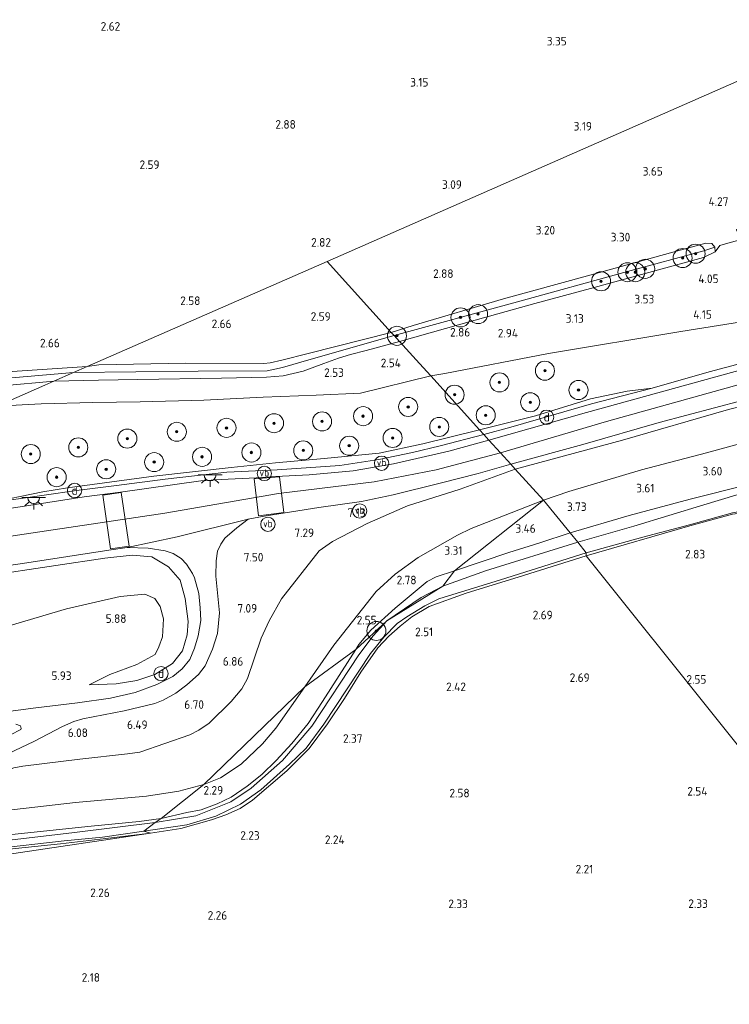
# Model space of a CAD drawing. Extents: x 130905 to 137824, y 412333 to 417928.
# Tile 301 of 313: x 137108 to 137257, y 417006 to 417213. Entities that reach past the tile are written whole.
import ezdxf
from ezdxf.enums import TextEntityAlignment as Align

# ---------------------------------------------------------------- set-up
doc = ezdxf.new("R2010")
doc.units = 0
for name, color, linetype, lineweight in [('B-ME-GR-BOOM-S', 90, 'Continuous', 25), ('B-ME-GR-BOUWLAND_AKKERBOUW-GV', 80, 'Continuous', 13), ('B-ME-GR-GRAS-GV', 60, 'Continuous', 13), ('B-ME-GW-OPHOGING_KRUIN-G', 90, 'Continuous', 18), ('B-ME-GW-TALUD_KRUIN-G', 90, 'Continuous', 18), ('B-ME-GW-TALUD_TEEN-G', 90, 'Continuous', 18), ('B-ME-IE-MEUBILAIR_DIJKPAAL-S', 7, 'Continuous', 25), ('B-ME-IE-MEUBILAIR_WEGMEUBILAIR-S', 7, 'Continuous', 25), ('B-ME-IE-TERREINAFSCHEIDING_DOORGANG-G', 210, 'Continuous', 18), ('B-ME-IE-TERREINAFSCHEIDING_KUNSTMATIG_HEKWERK-G', 20, 'IE-TERREINAFSCHEIDING-KUNSTMATIG', 18), ('B-ME-KL-ET_LS_OV_LICHTPUNT-S', 190, 'Continuous', 25), ('B-ME-OG-WATER_GREPPEL-G', 160, 'Continuous', 18), ('B-ME-OG-WATER_SLOOT-G', 120, 'Continuous', 18), ('B-ME-VH-VERHARDING_ASFALT-GV', 252, 'Continuous', 18), ('B-ME-VH-VERHARDING_ASFALT_GROEN-GV', 100, 'Continuous', 18), ('B-ME-VH-VERHARDING_GESLOTEN-GV', 252, 'Continuous', 18), ('X-XX-AL-HOOGTELABEL-S', 7, 'Continuous', 25)]:
    doc.layers.add(name, color=color, linetype=linetype, lineweight=lineweight)
doc.styles.add('NLCS-ISO', font='NLCS-ISO.ttf')
doc.styles.add('NLCS-ISO-ANNOTATIVE-T18', font='NLCS-ISO.ttf', dxfattribs={"height": 1.8})
doc.linetypes.add('IE-TERREINAFSCHEIDING-KUNSTMATIG', pattern='A,4,[82,NLCS.SHX,S=0.75,R=90,X=0,Y=0],4,-2', length=10)

# ---------------------------------------------------------------- blocks, each defined once
blk = doc.blocks.new('SAL-HOOGTELABEL-SO')
at = {"color": 0, "linetype": 'ByBlock', "lineweight": -2, "style": 'NLCS-ISO-ANNOTATIVE-T18'}
blk.add_attdef('HOOGTE', text='', height=1.8, dxfattribs=at).set_placement((2.79, 0), align=Align.RIGHT)
blk = doc.blocks.new('SGR-BOOM_01-SO')
at = {"linetype": 'ByBlock', "lineweight": 18}
h = blk.add_hatch(color=0, dxfattribs=at)
h.dxf.hatch_style = 1
edge = h.paths.add_edge_path()
edge.add_arc((0, 0), 0.25, 0, 360)
at = {"color": 0, "linetype": 'ByBlock', "lineweight": 18}
for radius in [2, 0.25]:
    blk.add_circle((0, 0), radius, dxfattribs=at)
blk = doc.blocks.new('SIE-DIJKPAAL-SO')
at = {"color": 0, "linetype": 'ByBlock', "lineweight": 18}
blk.add_circle((0, 0), 1.5, dxfattribs=at)
at = {"color": 0, "linetype": 'ByBlock', "lineweight": 18, "style": 'NLCS-ISO'}
blk.add_text('d', height=1.8, dxfattribs=at).set_placement((0, 0), align=Align.MIDDLE_CENTER)
blk = doc.blocks.new('SKL-ET_OV_LICHTPUNT-SO')
at = {"color": 0, "linetype": 'ByBlock', "lineweight": 18}
for points in [[(-1.25, 0), (-2.5, 0)], [(1.25, 0), (2.5, 0)], [(-0.92, -0.85), (-1.83, -1.7)], [(0, -1.25), (0, -2.5)], [(0.92, -0.85), (1.83, -1.7)]]:
    blk.add_lwpolyline(points, dxfattribs=at)
blk.add_lwpolyline([(0, 0), (1.25, 0, -1), (-1.25, 0)], format="xyb", close=True, dxfattribs=at)
blk = doc.blocks.new('SIE-WEG_PAAL_VERKEERSBORD-SO')
at = {"color": 0, "linetype": 'ByBlock', "lineweight": 18}
blk.add_circle((0, 0), 1.5, dxfattribs=at)
at = {"color": 0, "linetype": 'ByBlock', "lineweight": 18, "style": 'NLCS-ISO'}
blk.add_text('vb', height=1.5, dxfattribs=at).set_placement((0, 0.13), align=Align.MIDDLE_CENTER)

msp = doc.modelspace()

# ---------------------------------------------------------------- linework, layer by layer
at = {"layer": 'B-ME-GR-BOUWLAND_AKKERBOUW-GV'}
for points in [[(137263.301, 417201.962, 3.974), (137172.763, 417162.17, 2.79), (137122.455, 417140.099, 2.49), (137089.894, 417137.987, 2.629), (137067.626, 417137.015, 2.347), (137064.893, 417158.601, 2.408), (137060.036, 417189.495, 2.381), (137058.202, 417206.304, 2.381), (137057.25, 417222.565, 2.377), (137057.343, 417231.614, 2.37), (137058.052, 417240.453, 2.408), (137059.188, 417250.077, 2.366), (137061.914, 417261.525, 2.247), (137063.417, 417266.899, 2.305), (137066.73, 417277.268, 2.259), (137077.259, 417302.588, 2.232), (137088.696, 417326.096, 2.32), (137096.914, 417340.292, 2.446)], [(137313.691, 416992.289, 3.488), (137283.459, 417029.975, 2.838), (137227.106, 417100.42, 2.577), (137248.811, 417106.689, 2.563), (137257.769, 417109.165, 2.648), (137273.335, 417111.063, 3.528), (137279.025, 417112.057, 3.612), (137278.935, 417103.366, 3.428), (137287.355, 417105.503, 3.486), (137310.102, 417110.786, 3.223), (137333.81, 417116.895, 3.19), (137359.788, 417124.781, 3.069), (137385.888, 417132.235, 2.941), (137403.313, 417136.756, 2.833), (137424.595, 417142.204, 2.707), (137437.739, 417146.929, 2.655), (137447.805, 417150.657, 2.662), (137455.902, 417153.111, 2.674), (137514.132, 417169.348, 2.473), (137547.97, 417179.313, 2.43)], [(137068.259, 417004.885, 2.674), (137065.864, 417021.347, 2.641), (137075.941, 417033.354, 2.336), (137135.714, 417042.213, 2.144), (137142.092, 417043.201, 2.139), (137148.486, 417045.03, 2.13), (137151.54, 417046.092, 2.196), (137154.495, 417047.423, 2.219), (137157.122, 417049.154, 2.238), (137164.339, 417055.307, 2.257), (137169.032, 417059.974, 2.323), (137172.827, 417065.193, 2.361), (137176.375, 417070.514, 2.412), (137179.8, 417075.988, 2.412), (137183.396, 417081.12, 2.346), (137185.717, 417083.546, 2.309), (137188.098, 417085.679, 2.313), (137190.524, 417087.613, 2.295), (137194.172, 417089.82, 2.309), (137201.932, 417092.561, 2.351), (137213.951, 417096.305, 2.45), (137227.106, 417100.42, 2.577), (137283.459, 417029.975, 2.838), (137313.691, 416992.289, 3.488)]]:
    msp.add_polyline3d(points, dxfattribs=at)
for points in [[(137259.566, 417166.797, 4.427), (137256.287, 417165.859, 4.491), (137255.13, 417165.534, 4.516), (137254.178, 417164.196, 4.128), (137254.081, 417165.161, 4.291), (137253.423, 417165.938, 4.262), (137252.217, 417165.977, 4.148), (137246.027, 417164.346, 3.772), (137227.397, 417159.134, 3.259), (137209.763, 417154.32, 3.017), (137190.817, 417148.756, 2.8), (137186.224, 417147.273, 2.69), (137172.763, 417162.17, 2.79), (137263.301, 417201.962, 3.974), (137274.119, 417204.698, 3.729), (137269.689, 417193.872, 3.729), (137262.683, 417175.225, 3.989), (137260.88, 417170.553, 4.281), (137258.607, 417168.766, 4.492)], [(137160.847, 417140.902, 2.539), (137159.485, 417140.785, 2.539), (137143.079, 417140.792, 2.53), (137124.887, 417140.461, 2.493), (137122.455, 417140.099, 2.49), (137172.763, 417162.17, 2.79), (137186.224, 417147.273, 2.69), (137168.754, 417142.867, 2.501), (137163.281, 417141.447, 2.53)], [(137075.941, 417033.354, 2.336), (137065.864, 417021.347, 2.641), (137063.787, 417032.679, 2.836), (137065.706, 417032.026, 2.767), (137066.309, 417032.15, 2.754), (137069.692, 417032.844, 2.605), (137071.599, 417033.61, 2.651), (137073.308, 417034.188, 2.012), (137074.599, 417034.515, 2.406), (137078.335, 417035.206, 2.12), (137084.843, 417036.348, 2.111), (137094.285, 417037.67, 2.233), (137103.969, 417038.688, 2.102), (137116.842, 417040.009, 2.219), (137126.373, 417041.102, 2.271), (137135.714, 417042.213, 2.144)]]:
    msp.add_polyline3d(points, close=True, dxfattribs=at)
at = {"layer": 'B-ME-GR-GRAS-GV'}
for points in [[(137057.25, 417222.565, 2.377), (137058.202, 417206.304, 2.381), (137060.036, 417189.495, 2.381), (137064.893, 417158.601, 2.408), (137067.626, 417137.015, 2.347), (137089.894, 417137.987, 2.629), (137122.455, 417140.099, 2.49), (137119.542, 417138.855, 1.548), (137104.199, 417137.56, 1.557), (137079.584, 417135.789, 1.404), (137066.283, 417135.554, 1.399), (137063.425, 417153.391, 1.125), (137058.774, 417183.493, 0.98), (137055.802, 417205.253, 0.946), (137054.961, 417224.664, 0.927)], [(137259.68, 417149.461, 4.449), (137246.921, 417147.439, 3.981), (137219.189, 417142.845, 3.133), (137197.431, 417138.691, 2.797), (137194.545, 417138.135, 2.752), (137192.113, 417140.783, 2.711), (137187.965, 417145.368, 2.78), (137200.794, 417148.978, 2.918), (137216.335, 417153.334, 3.128), (137227.992, 417156.491, 3.303), (137251.707, 417162.968, 3.889), (137254.178, 417164.196, 4.128), (137255.13, 417165.534, 4.516), (137256.287, 417165.859, 4.491), (137259.566, 417166.797, 4.427)], [(137103.46, 417131.796, 2.727), (137112.772, 417132.29, 2.741), (137123.618, 417132.591, 2.682), (137133.541, 417132.728, 2.646), (137146.881, 417133.053, 2.704), (137159.321, 417133.669, 2.806), (137170.458, 417134.118, 2.803), (137179.758, 417134.538, 2.75), (137194.545, 417138.135, 2.752), (137204.7, 417126.872, 7.297), (137192.853, 417123.905, 7.169), (137183.685, 417121.983, 7.169), (137172.167, 417120.807, 7.179), (137161.97, 417119.892, 7.348), (137152.621, 417118.94, 7.754), (137136.393, 417117.111, 8.153), (137118.335, 417114.677, 8.677), (137113.161, 417113.814, 8.84), (137101.53, 417111.482, 9.41)], [(137269.214, 417134.31, 7.347), (137256.479, 417130.992, 7.262), (137234.702, 417124.693, 7.338), (137212.211, 417118.57, 7.26), (137211.285, 417119.609, 7.358), (137226.395, 417123.786, 7.369), (137242.43, 417128.39, 7.315), (137259.785, 417133.014, 7.342)], [(137101.53, 417111.482, 9.41), (137113.436, 417113.145, 8.971), (137120.188, 417114.11, 8.728), (137128.625, 417115.16, 8.679), (137138.82, 417116.499, 8.338), (137151.737, 417117.946, 7.899), (137162.309, 417118.45, 7.606), (137175.426, 417119.371, 7.346), (137183.604, 417120.606, 7.363), (137190.645, 417122.081, 7.444), (137196.456, 417123.466, 7.428), (137205.604, 417125.876, 7.298), (137206.683, 417124.68, 7.398), (137198.304, 417122.394, 7.402), (137186.701, 417119.688, 7.346), (137178.259, 417118.225, 7.33), (137168.982, 417117.412, 7.396), (137162.002, 417117.066, 7.495), (137157.877, 417116.771, 7.712), (137150.508, 417116.425, 7.985), (137146.271, 417116.135, 8.071), (137129.417, 417113.769, 8.636), (137121.842, 417112.779, 8.798), (137104.35, 417110.04, 9.401)], [(137260.832, 417115.282, 2.715), (137248.912, 417112.309, 2.634), (137236.088, 417108.869, 2.796), (137223.708, 417105.263, 2.764), (137218.111, 417112.114, 4.659), (137223.437, 417113.914, 4.643), (137238.721, 417118.468, 4.561), (137252.303, 417122.033, 4.35), (137263.112, 417124.936, 4.471)], [(137105.966, 417058.972, 5.478), (137111.22, 417061.502, 5.77), (137117.277, 417064.649, 5.981), (137119.622, 417065.649, 6.079), (137121.516, 417066.22, 6.091), (137130.188, 417067.894, 6.53), (137136.66, 417069.432, 6.855), (137138.387, 417070.131, 6.855), (137141.011, 417071.607, 6.838), (137143.348, 417073.34, 6.871), (137145.785, 417075.489, 7.115), (137147.194, 417077.365, 7.131), (137148.711, 417080.822, 7.228), (137149.747, 417084.102, 7.293), (137150.226, 417088.469, 7.505), (137149.453, 417096.164, 7.651), (137149.475, 417099.375, 7.797), (137149.758, 417101.41, 7.813), (137150.445, 417102.849, 7.797), (137151.335, 417104.104, 7.781), (137153.795, 417106.264, 7.765), (137156.213, 417108.078, 7.732), (137159.582, 417108.735, 7.595), (137171.042, 417110.522, 7.341), (137179.983, 417111.817, 7.309), (137186.637, 417113.216, 7.276), (137196.444, 417115.641, 7.276), (137204.459, 417117.675, 7.293), (137211.285, 417119.609, 7.358), (137212.211, 417118.57, 7.26), (137200.644, 417114.383, 7.049), (137189.607, 417110.878, 7.065), (137181.13, 417107.175, 6.951), (137173.859, 417103.437, 7.065), (137171.083, 417101.462, 7.146), (137163.211, 417091.368, 6.971), (137160.623, 417086.795, 6.874), (137158.956, 417083.123, 6.857), (137156.078, 417074.669, 6.484), (137154.905, 417072.541, 6.337), (137152.611, 417069.866, 6.337), (137147.997, 417065.326, 6.11), (137145.863, 417063.834, 6.077), (137143.951, 417062.874, 6.061), (137133.505, 417059.261, 6.029), (137130.917, 417058.878, 5.834), (137120.929, 417057.753, 5.817), (137108.923, 417056.296, 5.736), (137107.04, 417055.917, 5.639)], [(137107.04, 417055.917, 5.639), (137108.923, 417056.296, 5.736), (137120.929, 417057.753, 5.817), (137130.917, 417058.878, 5.834), (137133.505, 417059.261, 6.029), (137143.951, 417062.874, 6.061), (137145.863, 417063.834, 6.077), (137147.997, 417065.326, 6.11), (137152.611, 417069.866, 6.337), (137154.905, 417072.541, 6.337), (137156.078, 417074.669, 6.484), (137158.956, 417083.123, 6.857), (137160.623, 417086.795, 6.874), (137163.211, 417091.368, 6.971), (137171.083, 417101.462, 7.146), (137173.859, 417103.437, 7.065), (137181.13, 417107.175, 6.951), (137189.607, 417110.878, 7.065), (137200.644, 417114.383, 7.049), (137212.211, 417118.57, 7.26), (137218.111, 417112.114, 4.659), (137202.947, 417106.153, 4.301), (137200.131, 417104.782, 4.171), (137191.883, 417100.086, 3.668), (137187.018, 417096.585, 3.473), (137183.017, 417092.937, 3.213), (137174.167, 417081.661, 2.527), (137168.056, 417072.92, 2.609), (137146.916, 417052.479, 2.458), (137141.638, 417051.028, 2.461), (137134.861, 417050.01, 2.56), (137119.996, 417048.688, 2.589), (137096.146, 417045.965, 2.427)], [(137257.769, 417109.165, 2.648), (137248.811, 417106.689, 2.563), (137227.106, 417100.42, 2.577), (137227.126, 417101.053, 2.811), (137238.983, 417104.324, 2.819), (137248.779, 417106.902, 2.772), (137257.801, 417109.449, 2.922)], [(137093.541, 417096.555, 9.757), (137109.812, 417098.954, 9.131), (137126.973, 417101.584, 8.616), (137130.808, 417102.172, 8.498), (137135.261, 417102.008, 8.336), (137138.797, 417101.436, 8.287), (137140.442, 417100.906, 8.173), (137142.185, 417099.886, 7.897), (137143.288, 417098.667, 7.816), (137144.521, 417096.718, 7.702), (137144.955, 417095.825, 7.653), (137145.843, 417092.491, 7.604), (137146.153, 417089.527, 7.458), (137146.296, 417086.849, 7.344), (137145.693, 417083.667, 7.291), (137144.971, 417081.022, 7.231), (137143.978, 417078.698, 7.068), (137142.397, 417076.71, 7.003), (137140.427, 417075.071, 6.857), (137137.062, 417073.433, 6.759), (137132.49, 417071.773, 6.646), (137127.33, 417070.563, 6.434), (137120.442, 417069.588, 6.191), (137111.651, 417068.507, 5.996), (137102.061, 417067.264, 5.947)], [(137100.884, 417096.146, 9.243), (137115.857, 417098.362, 8.767), (137126.179, 417099.958, 8.391), (137131.894, 417100.566, 8.245), (137135.996, 417100.196, 8.042), (137139.48, 417098.096, 7.915), (137141.912, 417095.324, 7.708), (137143.02, 417091.499, 7.468), (137143.633, 417086.641, 7.336), (137143.416, 417083.814, 7.19), (137142.419, 417080.457, 7.063), (137140.325, 417077.861, 6.88), (137136.621, 417075.519, 6.672), (137132.823, 417074.284, 6.517), (137128.496, 417073.58, 6.324), (137122.827, 417073.331, 6.079), (137127.195, 417075.544, 5.947), (137132.877, 417077.62, 5.872), (137136.727, 417079.706, 5.853), (137137.483, 417081.345, 5.867), (137138.27, 417083.394, 5.896), (137138.448, 417087.172, 5.806), (137137.782, 417089.769, 5.802), (137136.605, 417091.468, 5.858), (137134.509, 417092.347, 5.849), (137129.372, 417091.916, 5.853), (137118.126, 417089.324, 5.891), (137101.774, 417084.496, 5.849)], [(137101.774, 417084.496, 5.849), (137118.126, 417089.324, 5.891), (137129.372, 417091.916, 5.853), (137134.509, 417092.347, 5.849), (137136.605, 417091.468, 5.858), (137137.782, 417089.769, 5.802), (137138.448, 417087.172, 5.806), (137138.27, 417083.394, 5.896), (137137.483, 417081.345, 5.867), (137136.727, 417079.706, 5.853), (137132.877, 417077.62, 5.872), (137127.195, 417075.544, 5.947), (137122.827, 417073.331, 6.079), (137128.496, 417073.58, 6.324), (137132.823, 417074.284, 6.517), (137136.621, 417075.519, 6.672), (137140.325, 417077.861, 6.88), (137142.419, 417080.457, 7.063), (137143.416, 417083.814, 7.19), (137143.633, 417086.641, 7.336), (137143.02, 417091.499, 7.468), (137141.912, 417095.324, 7.708), (137139.48, 417098.096, 7.915), (137135.996, 417100.196, 8.042), (137131.894, 417100.566, 8.245), (137126.179, 417099.958, 8.391), (137115.857, 417098.362, 8.767), (137100.884, 417096.146, 9.243)], [(137107.456, 417065.078, 6.021), (137108.433, 417064.761, 6.021), (137108.61, 417064.224, 6.021), (137108.505, 417063.974, 6.021), (137104.101, 417061.74, 5.582)], [(137096.146, 417045.965, 2.427), (137119.996, 417048.688, 2.589), (137134.861, 417050.01, 2.56), (137141.638, 417051.028, 2.461), (137146.916, 417052.479, 2.458), (137137.99, 417045.348, 2.141), (137133.363, 417044.68, 2.125), (137123.309, 417043.692, 2.271), (137110.61, 417042.379, 2.19), (137097.341, 417041.016, 2.206)], [(137102.808, 417038.953, 2.349), (137117.643, 417040.619, 2.424), (137125.647, 417041.4, 2.432), (137134.337, 417042.652, 2.296), (137135.714, 417042.213, 2.144), (137126.373, 417041.102, 2.271), (137116.842, 417040.009, 2.219), (137103.969, 417038.688, 2.102)]]:
    msp.add_polyline3d(points, dxfattribs=at)
for points in [[(137211.91, 417153.484, 2.091), (137186.81, 417146.645, 1.66), (137186.224, 417147.273, 2.69), (137190.817, 417148.756, 2.8), (137209.763, 417154.32, 3.017), (137227.397, 417159.134, 3.259), (137246.027, 417164.346, 3.772), (137252.217, 417165.977, 4.148), (137253.423, 417165.938, 4.262), (137254.081, 417165.161, 4.291), (137251.791, 417164.379, 2.896), (137235.748, 417160.067, 2.394)], [(137200.794, 417148.978, 2.918), (137187.965, 417145.368, 2.78), (137186.81, 417146.645, 1.66), (137211.91, 417153.484, 2.091), (137235.748, 417160.067, 2.394), (137251.791, 417164.379, 2.896), (137254.081, 417165.161, 4.291), (137254.178, 417164.196, 4.128), (137251.707, 417162.968, 3.889), (137227.992, 417156.491, 3.303), (137216.335, 417153.334, 3.128)], [(137227.164, 417130.464, 7.352), (137206.683, 417124.68, 7.398), (137205.604, 417125.876, 7.298), (137211.302, 417127.376, 7.347), (137228.214, 417132.307, 7.265), (137240.968, 417135.6, 7.298), (137252.87, 417139.017, 7.298), (137263.192, 417141.721, 7.249), (137272.96, 417144.75, 7.265), (137287.942, 417148.76, 7.314), (137305.258, 417153.736, 7.347), (137318.876, 417157.714, 7.33), (137325.578, 417160.138, 7.294), (137326.625, 417160.807, 7.119), (137326.578, 417160.218, 7.249), (137325.809, 417158.698, 7.354), (137322.1, 417157.177, 7.358), (137306.654, 417152.906, 7.371), (137281.414, 417145.671, 7.389), (137258.33, 417139.086, 7.313)], [(137216.447, 417129.768, 7.245), (137204.7, 417126.872, 7.297), (137194.545, 417138.135, 2.752), (137197.431, 417138.691, 2.797), (137219.189, 417142.845, 3.133), (137246.921, 417147.439, 3.981), (137259.68, 417149.461, 4.449), (137264.567, 417149.953, 4.789), (137275.061, 417151.213, 5.054), (137296.279, 417155.281, 5.921), (137318.376, 417159.912, 6.859), (137318.573, 417159.152, 6.859), (137318.876, 417157.714, 7.33), (137305.258, 417153.736, 7.347), (137287.942, 417148.76, 7.314), (137272.96, 417144.75, 7.265), (137263.192, 417141.721, 7.249), (137252.87, 417139.017, 7.298), (137240.968, 417135.6, 7.298), (137235.687, 417134.924, 7.135), (137227.972, 417133.32, 7.103)], [(137124.828, 417137.256, 2.557), (137115.477, 417137.071, 2.497), (137119.542, 417138.855, 1.548), (137145.707, 417139.175, 1.62), (137160.22, 417139.25, 1.558), (137163.437, 417139.906, 1.559), (137169.4, 417141.634, 1.57), (137186.81, 417146.645, 1.66), (137187.965, 417145.368, 2.78), (137180.952, 417143.454, 2.62), (137177.668, 417142.621, 2.512), (137175.121, 417141.842, 2.534), (137172.045, 417140.749, 2.539), (137167.769, 417139.136, 2.529), (137163.576, 417138.187, 2.506), (137160.029, 417137.897, 2.503), (137150.605, 417137.647, 2.499), (137133.061, 417137.405, 2.594)], [(137169.4, 417141.634, 1.57), (137163.437, 417139.906, 1.559), (137160.22, 417139.25, 1.558), (137145.707, 417139.175, 1.62), (137119.542, 417138.855, 1.548), (137122.455, 417140.099, 2.49), (137124.887, 417140.461, 2.493), (137143.079, 417140.792, 2.53), (137159.485, 417140.785, 2.539), (137160.847, 417140.902, 2.539), (137163.281, 417141.447, 2.53), (137168.754, 417142.867, 2.501), (137186.224, 417147.273, 2.69), (137186.81, 417146.645, 1.66)], [(137112.772, 417132.29, 2.741), (137103.46, 417131.796, 2.727), (137113.588, 417136.242, 2.578), (137115.477, 417137.071, 2.497), (137124.828, 417137.256, 2.557), (137133.061, 417137.405, 2.594), (137150.605, 417137.647, 2.499), (137160.029, 417137.897, 2.503), (137163.576, 417138.187, 2.506), (137167.769, 417139.136, 2.529), (137172.045, 417140.749, 2.539), (137175.121, 417141.842, 2.534), (137177.668, 417142.621, 2.512), (137180.952, 417143.454, 2.62), (137187.965, 417145.368, 2.78), (137192.113, 417140.783, 2.711), (137194.545, 417138.135, 2.752), (137179.758, 417134.538, 2.75), (137170.458, 417134.118, 2.803), (137159.321, 417133.669, 2.806), (137146.881, 417133.053, 2.704), (137133.541, 417132.728, 2.646), (137123.618, 417132.591, 2.682)], [(137115.477, 417137.071, 2.497), (137093.674, 417135.116, 2.488), (137070.047, 417133.589, 2.56), (137056.629, 417133.065, 2.972), (137055.375, 417135.986, 2.999), (137057.976, 417135.407, 1.396), (137066.283, 417135.554, 1.399), (137079.584, 417135.789, 1.404), (137104.199, 417137.56, 1.557), (137119.542, 417138.855, 1.548)], [(137055.375, 417135.986, 2.999), (137056.629, 417133.065, 2.972), (137070.047, 417133.589, 2.56), (137093.674, 417135.116, 2.488), (137115.477, 417137.071, 2.497), (137113.588, 417136.242, 2.578), (137103.46, 417131.796, 2.727), (137088.947, 417130.79, 2.595), (137074.752, 417130.148, 2.64), (137062.911, 417129.387, 2.907), (137052.755, 417128.817, 3.049), (137043.995, 417129.106, 2.778), (137037.189, 417129.194, 2.377), (137036.99, 417133.364, 2.224), (137042.406, 417133.566, 2.339), (137047.951, 417133.08, 2.992), (137048.844, 417134.972, 3.003), (137049.863, 417137.36, 2.869), (137053.867, 417137.527, 2.9)], [(137211.302, 417127.376, 7.347), (137205.604, 417125.876, 7.298), (137204.7, 417126.872, 7.297), (137216.447, 417129.768, 7.245), (137227.972, 417133.32, 7.103), (137235.687, 417134.924, 7.135), (137240.968, 417135.6, 7.298), (137228.214, 417132.307, 7.265)], [(137223.437, 417113.914, 4.643), (137218.111, 417112.114, 4.659), (137212.211, 417118.57, 7.26), (137234.702, 417124.693, 7.338), (137256.479, 417130.992, 7.262), (137269.214, 417134.31, 7.347), (137270.637, 417126.702, 4.585), (137263.112, 417124.936, 4.471), (137252.303, 417122.033, 4.35), (137238.721, 417118.468, 4.561)], [(137113.436, 417113.145, 8.971), (137101.53, 417111.482, 9.41), (137113.161, 417113.814, 8.84), (137118.335, 417114.677, 8.677), (137136.393, 417117.111, 8.153), (137152.621, 417118.94, 7.754), (137161.97, 417119.892, 7.348), (137172.167, 417120.807, 7.179), (137183.685, 417121.983, 7.169), (137192.853, 417123.905, 7.169), (137204.7, 417126.872, 7.297), (137205.604, 417125.876, 7.298), (137196.456, 417123.466, 7.428), (137190.645, 417122.081, 7.444), (137183.604, 417120.606, 7.363), (137175.426, 417119.371, 7.346), (137162.309, 417118.45, 7.606), (137151.737, 417117.946, 7.899), (137138.82, 417116.499, 8.338), (137128.625, 417115.16, 8.679), (137120.188, 417114.11, 8.728)], [(137237.098, 417106.647, 1.639), (137225.34, 417103.293, 1.567), (137223.708, 417105.263, 2.764), (137236.088, 417108.869, 2.796), (137248.912, 417112.309, 2.634), (137260.832, 417115.282, 2.715), (137268.525, 417117.045, 3.219), (137270.061, 417116.915, 3.267), (137271.106, 417116.623, 3.318), (137271.905, 417114.783, 3.263), (137268.356, 417114.343, 1.85), (137264.125, 417113.937, 1.732), (137258.45, 417113.128, 1.671), (137251.762, 417111.095, 1.628)], [(137238.983, 417104.324, 2.819), (137227.126, 417101.053, 2.811), (137225.34, 417103.293, 1.567), (137237.098, 417106.647, 1.639), (137251.762, 417111.095, 1.628), (137258.45, 417113.128, 1.671), (137264.125, 417113.937, 1.732), (137268.356, 417114.343, 1.85), (137271.905, 417114.783, 3.263), (137271.65, 417113.042, 3.236), (137270.291, 417111.947, 3.195), (137266.168, 417110.971, 3.125), (137257.801, 417109.449, 2.922), (137248.779, 417106.902, 2.772)], [(137178.762, 417080.739, 2.233), (137168.056, 417072.92, 2.609), (137174.167, 417081.661, 2.527), (137183.017, 417092.937, 3.213), (137187.018, 417096.585, 3.473), (137191.883, 417100.086, 3.668), (137200.131, 417104.782, 4.171), (137202.947, 417106.153, 4.301), (137218.111, 417112.114, 4.659), (137199.447, 417097.268, 2.574), (137195.604, 417095.992, 2.639), (137193.738, 417095.055, 2.623), (137187.052, 417089.42, 2.493), (137181.936, 417084.805, 2.298), (137179.399, 417081.814, 2.298)], [(137210.847, 417101.141, 2.651), (137199.447, 417097.268, 2.574), (137218.111, 417112.114, 4.659), (137223.708, 417105.263, 2.764), (137217.379, 417103.152, 2.587)], [(137206.014, 417097.274, 1.443), (137197.037, 417094.082, 1.375), (137199.447, 417097.268, 2.574), (137210.847, 417101.141, 2.651), (137217.379, 417103.152, 2.587), (137223.708, 417105.263, 2.764), (137225.34, 417103.293, 1.567)], [(137143.329, 417044.016, 2.326), (137134.337, 417042.652, 2.296), (137136.715, 417044.51, 1.487), (137145.203, 417045.857, 1.473), (137152.557, 417048.811, 1.476), (137156.81, 417051.666, 1.473), (137163.431, 417057.454, 1.524), (137169.576, 417064.678, 1.51), (137179.383, 417079.629, 1.414), (137182.393, 417083.629, 1.368), (137185.279, 417086.747, 1.332), (137197.037, 417094.082, 1.375), (137206.014, 417097.274, 1.443), (137225.34, 417103.293, 1.567), (137227.126, 417101.053, 2.811), (137209.125, 417095.39, 2.687), (137196.195, 417091.402, 2.539), (137193.246, 417089.901, 2.502), (137189.465, 417087.609, 2.494), (137187.424, 417086.198, 2.49), (137184.666, 417083.363, 2.505), (137181.868, 417079.962, 2.507), (137172.083, 417065.133, 2.579), (137168.383, 417060.075, 2.489), (137164.848, 417056.681, 2.424), (137158.833, 417051.356, 2.379), (137154.602, 417048.344, 2.368), (137149.39, 417045.816, 2.364)], [(137142.092, 417043.201, 2.139), (137135.714, 417042.213, 2.144), (137134.337, 417042.652, 2.296), (137143.329, 417044.016, 2.326), (137149.39, 417045.816, 2.364), (137154.602, 417048.344, 2.368), (137158.833, 417051.356, 2.379), (137164.848, 417056.681, 2.424), (137168.383, 417060.075, 2.489), (137172.083, 417065.133, 2.579), (137181.868, 417079.962, 2.507), (137184.666, 417083.363, 2.505), (137187.424, 417086.198, 2.49), (137189.465, 417087.609, 2.494), (137193.246, 417089.901, 2.502), (137196.195, 417091.402, 2.539), (137209.125, 417095.39, 2.687), (137227.126, 417101.053, 2.811), (137227.106, 417100.42, 2.577), (137213.951, 417096.305, 2.45), (137201.932, 417092.561, 2.351), (137194.172, 417089.82, 2.309), (137190.524, 417087.613, 2.295), (137188.098, 417085.679, 2.313), (137185.717, 417083.546, 2.309), (137183.396, 417081.12, 2.346), (137179.8, 417075.988, 2.412), (137176.375, 417070.514, 2.412), (137172.827, 417065.193, 2.361), (137169.032, 417059.974, 2.323), (137164.339, 417055.307, 2.257), (137157.122, 417049.154, 2.238), (137154.495, 417047.423, 2.219), (137151.54, 417046.092, 2.196), (137148.486, 417045.03, 2.13)], [(137185.279, 417086.747, 1.332), (137178.762, 417080.739, 2.233), (137179.399, 417081.814, 2.298), (137181.936, 417084.805, 2.298), (137187.052, 417089.42, 2.493), (137193.738, 417095.055, 2.623), (137195.604, 417095.992, 2.639), (137199.447, 417097.268, 2.574), (137197.037, 417094.082, 1.375), (137192.496, 417091.673, 1.334)], [(137197.037, 417094.082, 1.375), (137185.279, 417086.747, 1.332), (137192.496, 417091.673, 1.334)], [(137145.203, 417045.857, 1.473), (137136.715, 417044.51, 1.487), (137137.99, 417045.348, 2.141), (137143.352, 417046.562, 2.249), (137146.376, 417047.156, 2.249), (137149.68, 417048.397, 2.249), (137152.644, 417049.812, 2.249), (137155.971, 417052.111, 2.233), (137159.105, 417054.515, 2.266), (137162.051, 417057.479, 2.347), (137165.38, 417061.054, 2.314), (137168.783, 417065.232, 2.298), (137171.826, 417069.857, 2.282), (137178.762, 417080.739, 2.233), (137185.279, 417086.747, 1.332), (137182.393, 417083.629, 1.368), (137179.383, 417079.629, 1.414), (137169.576, 417064.678, 1.51), (137163.431, 417057.454, 1.524), (137156.81, 417051.666, 1.473), (137152.557, 417048.811, 1.476)], [(137143.352, 417046.562, 2.249), (137137.99, 417045.348, 2.141), (137146.916, 417052.479, 2.458), (137150.413, 417053.842, 2.484), (137154.729, 417056.699, 2.538), (137159.204, 417060.979, 2.595), (137161.976, 417064.232, 2.592), (137168.056, 417072.92, 2.609), (137178.762, 417080.739, 2.233), (137171.826, 417069.857, 2.282), (137168.783, 417065.232, 2.298), (137165.38, 417061.054, 2.314), (137162.051, 417057.479, 2.347), (137159.105, 417054.515, 2.266), (137155.971, 417052.111, 2.233), (137152.644, 417049.812, 2.249), (137149.68, 417048.397, 2.249), (137146.376, 417047.156, 2.249)], [(137150.413, 417053.842, 2.484), (137146.916, 417052.479, 2.458), (137168.056, 417072.92, 2.609), (137161.976, 417064.232, 2.592), (137159.204, 417060.979, 2.595), (137154.729, 417056.699, 2.538)], [(137079.288, 417037.171, 1.408), (137073.36, 417036.353, 1.464), (137071.546, 417036.387, 2.589), (137071.701, 417037.641, 2.549), (137072.738, 417038.087, 2.46), (137075.679, 417038.5, 2.342), (137080.679, 417039.167, 2.197), (137097.341, 417041.016, 2.206), (137110.61, 417042.379, 2.19), (137123.309, 417043.692, 2.271), (137133.363, 417044.68, 2.125), (137137.99, 417045.348, 2.141), (137136.715, 417044.51, 1.487), (137119.774, 417042.383, 1.375), (137087.072, 417038.527, 1.433), (137080.793, 417037.479, 1.405)], [(137091.041, 417037.554, 2.444), (137076.774, 417035.75, 2.301), (137074.438, 417035.34, 2.406), (137072.475, 417034.918, 2.52), (137071.813, 417035.327, 2.58), (137071.546, 417036.387, 2.589), (137073.36, 417036.353, 1.464), (137079.288, 417037.171, 1.408), (137080.793, 417037.479, 1.405), (137087.072, 417038.527, 1.433), (137119.774, 417042.383, 1.375), (137136.715, 417044.51, 1.487), (137134.337, 417042.652, 2.296), (137125.647, 417041.4, 2.432), (137117.643, 417040.619, 2.424), (137102.808, 417038.953, 2.349)]]:
    msp.add_polyline3d(points, close=True, dxfattribs=at)
at = {"layer": 'B-ME-GW-OPHOGING_KRUIN-G'}
for points in [[(137209.11, 417122.006, 7.363), (137231.37, 417128.557, 7.414), (137263.699, 417137.583, 7.431), (137299.829, 417147.838, 7.414), (137329.727, 417156.114, 7.383), (137359.514, 417164.808, 7.352), (137392.876, 417174.492, 7.305), (137423.93, 417183.532, 7.366), (137457.032, 417193.189, 7.321), (137488.895, 417202.585, 7.321), (137527.108, 417213.786, 7.363), (137559.809, 417223.149, 7.351), (137586.799, 417230.554, 7.285)], [(137209.11, 417122.006, 7.363), (137195.629, 417118.438, 7.326), (137182.608, 417115.963, 7.353), (137162.549, 417113.49, 7.54), (137138.751, 417109.379, 8.426), (137109.239, 417104.93, 9.377), (137073.845, 417099.63, 10.524), (137038.211, 417094.245, 11.672), (137013.887, 417090.533, 12.518)]]:
    msp.add_polyline3d(points, dxfattribs=at)
at = {"layer": 'B-ME-GW-TALUD_KRUIN-G'}
for points in [[(137318.876, 417157.714, 7.33), (137305.258, 417153.736, 7.347), (137287.942, 417148.76, 7.314), (137272.96, 417144.75, 7.265), (137263.192, 417141.721, 7.249), (137252.87, 417139.017, 7.298), (137240.968, 417135.6, 7.298)], [(137212.211, 417118.57, 7.26), (137234.702, 417124.693, 7.338), (137256.479, 417130.992, 7.262), (137269.214, 417134.31, 7.347)], [(137240.968, 417135.6, 7.298), (137235.687, 417134.924, 7.135), (137227.972, 417133.32, 7.103), (137216.447, 417129.768, 7.245)], [(137204.7, 417126.872, 7.297), (137216.447, 417129.768, 7.245)], [(137118.335, 417114.677, 8.677), (137136.393, 417117.111, 8.153), (137152.621, 417118.94, 7.754), (137161.97, 417119.892, 7.348), (137172.167, 417120.807, 7.179), (137183.685, 417121.983, 7.169), (137192.853, 417123.905, 7.169), (137204.7, 417126.872, 7.297)], [(137102.479, 417054.218, 5.086), (137107.04, 417055.917, 5.639), (137108.923, 417056.296, 5.736), (137120.929, 417057.753, 5.817), (137130.917, 417058.878, 5.834), (137133.505, 417059.261, 6.029), (137143.951, 417062.874, 6.061), (137145.863, 417063.834, 6.077), (137147.997, 417065.326, 6.11), (137152.611, 417069.866, 6.337), (137154.905, 417072.541, 6.337), (137156.078, 417074.669, 6.484), (137158.956, 417083.123, 6.857), (137160.623, 417086.795, 6.874), (137163.211, 417091.368, 6.971), (137171.083, 417101.462, 7.146), (137173.859, 417103.437, 7.065), (137181.13, 417107.175, 6.951), (137189.607, 417110.878, 7.065), (137200.644, 417114.383, 7.049), (137212.211, 417118.57, 7.26)], [(137118.335, 417114.677, 8.677), (137113.161, 417113.814, 8.84), (137101.53, 417111.482, 9.41)], [(137014.003, 417082.912, 11.91), (137014.723, 417083.01, 12.057), (137016.718, 417083.237, 12.16), (137018.498, 417083.43, 12.191), (137025.659, 417084.695, 11.731), (137046.371, 417088.028, 11.25), (137072.643, 417091.762, 10.345), (137091.196, 417094.705, 9.522), (137100.884, 417096.146, 9.243), (137115.857, 417098.362, 8.767), (137126.179, 417099.958, 8.391), (137131.894, 417100.566, 8.245), (137135.996, 417100.196, 8.042), (137139.48, 417098.096, 7.915), (137141.912, 417095.324, 7.708), (137143.02, 417091.499, 7.468), (137143.633, 417086.641, 7.336), (137143.416, 417083.814, 7.19), (137142.419, 417080.457, 7.063), (137140.325, 417077.861, 6.88), (137136.621, 417075.519, 6.672), (137132.823, 417074.284, 6.517), (137128.496, 417073.58, 6.324), (137122.827, 417073.331, 6.079)]]:
    msp.add_polyline3d(points, dxfattribs=at)
at = {"layer": 'B-ME-GW-TALUD_TEEN-G'}
for points in [[(137194.545, 417138.135, 2.752), (137197.431, 417138.691, 2.797), (137219.189, 417142.845, 3.133), (137246.921, 417147.439, 3.981), (137259.68, 417149.461, 4.449), (137264.567, 417149.953, 4.789), (137275.061, 417151.213, 5.054), (137296.279, 417155.281, 5.921), (137318.376, 417159.912, 6.859), (137324.439, 417160.803, 6.994), (137326.625, 417160.807, 7.119)], [(137103.46, 417131.796, 2.727), (137112.772, 417132.29, 2.741), (137123.618, 417132.591, 2.682), (137133.541, 417132.728, 2.646), (137146.881, 417133.053, 2.704), (137159.321, 417133.669, 2.806), (137170.458, 417134.118, 2.803), (137179.758, 417134.538, 2.75), (137194.545, 417138.135, 2.752)], [(137284.841, 417131.355, 4.517), (137270.637, 417126.702, 4.585), (137263.112, 417124.936, 4.471), (137252.303, 417122.033, 4.35), (137238.721, 417118.468, 4.561), (137223.437, 417113.914, 4.643), (137218.111, 417112.114, 4.659)], [(137218.111, 417112.114, 4.659), (137202.947, 417106.153, 4.301), (137200.131, 417104.782, 4.171), (137191.883, 417100.086, 3.668), (137187.018, 417096.585, 3.473), (137183.017, 417092.937, 3.213), (137174.167, 417081.661, 2.527), (137168.056, 417072.92, 2.609)], [(137122.827, 417073.331, 6.079), (137127.195, 417075.544, 5.947), (137132.877, 417077.62, 5.872), (137136.727, 417079.706, 5.853), (137137.483, 417081.345, 5.867), (137138.27, 417083.394, 5.896), (137138.448, 417087.172, 5.806), (137137.782, 417089.769, 5.802), (137136.605, 417091.468, 5.858), (137134.509, 417092.347, 5.849), (137129.372, 417091.916, 5.853), (137118.126, 417089.324, 5.891), (137101.774, 417084.496, 5.849)], [(137168.056, 417072.92, 2.609), (137161.976, 417064.232, 2.592), (137159.204, 417060.979, 2.595), (137154.729, 417056.699, 2.538), (137150.413, 417053.842, 2.484), (137146.916, 417052.479, 2.458)], [(137080.28, 417043.761, 2.798), (137083.154, 417044.383, 2.629), (137087.579, 417044.588, 2.285), (137096.146, 417045.965, 2.427), (137119.996, 417048.688, 2.589), (137134.861, 417050.01, 2.56), (137141.638, 417051.028, 2.461), (137146.916, 417052.479, 2.458)]]:
    msp.add_polyline3d(points, dxfattribs=at)
at = {"layer": 'B-ME-IE-TERREINAFSCHEIDING_DOORGANG-G'}
msp.add_polyline3d([(137260.842, 417167.14, 4.602), (137259.566, 417166.797, 4.427), (137256.287, 417165.859, 4.491), (137255.13, 417165.534, 4.516)], dxfattribs=at)
at = {"layer": 'B-ME-IE-TERREINAFSCHEIDING_KUNSTMATIG_HEKWERK-G'}
for points in [[(137255.13, 417165.534, 4.516), (137254.178, 417164.196, 4.128)], [(137205.604, 417125.876, 7.298), (137211.302, 417127.376, 7.347), (137228.214, 417132.307, 7.265), (137240.968, 417135.6, 7.298)], [(137101.53, 417111.482, 9.41), (137113.436, 417113.145, 8.971), (137120.188, 417114.11, 8.728), (137128.625, 417115.16, 8.679), (137138.82, 417116.499, 8.338), (137151.737, 417117.946, 7.899), (137162.309, 417118.45, 7.606), (137175.426, 417119.371, 7.346), (137183.604, 417120.606, 7.363), (137190.645, 417122.081, 7.444), (137196.456, 417123.466, 7.428), (137205.604, 417125.876, 7.298)], [(137279.025, 417112.057, 3.612), (137273.335, 417111.063, 3.528), (137257.769, 417109.165, 2.648), (137248.811, 417106.689, 2.563), (137227.106, 417100.42, 2.577)], [(137227.106, 417100.42, 2.577), (137213.951, 417096.305, 2.45), (137201.932, 417092.561, 2.351), (137194.172, 417089.82, 2.309), (137190.524, 417087.613, 2.295), (137188.098, 417085.679, 2.313), (137185.717, 417083.546, 2.309), (137183.396, 417081.12, 2.346), (137179.8, 417075.988, 2.412), (137176.375, 417070.514, 2.412), (137172.827, 417065.193, 2.361), (137169.032, 417059.974, 2.323), (137164.339, 417055.307, 2.257), (137157.122, 417049.154, 2.238), (137154.495, 417047.423, 2.219), (137151.54, 417046.092, 2.196), (137148.486, 417045.03, 2.13), (137142.092, 417043.201, 2.139), (137135.714, 417042.213, 2.144)], [(137069.692, 417032.844, 2.605), (137071.599, 417033.61, 2.651), (137073.308, 417034.188, 2.012), (137074.599, 417034.515, 2.406), (137078.335, 417035.206, 2.12), (137084.843, 417036.348, 2.111), (137094.285, 417037.67, 2.233), (137103.969, 417038.688, 2.102), (137116.842, 417040.009, 2.219), (137126.373, 417041.102, 2.271), (137135.714, 417042.213, 2.144)]]:
    msp.add_polyline3d(points, dxfattribs=at)
at = {"layer": 'B-ME-OG-WATER_GREPPEL-G'}
for points in [[(137251.791, 417164.379, 2.896), (137235.748, 417160.067, 2.394), (137211.91, 417153.484, 2.091), (137186.81, 417146.645, 1.66)], [(137119.542, 417138.855, 1.548), (137145.707, 417139.175, 1.62), (137160.22, 417139.25, 1.558), (137163.437, 417139.906, 1.559), (137169.4, 417141.634, 1.57), (137186.81, 417146.645, 1.66)], [(137119.542, 417138.855, 1.548), (137104.199, 417137.56, 1.557), (137079.584, 417135.789, 1.404), (137066.283, 417135.554, 1.399), (137057.976, 417135.407, 1.396)], [(137268.356, 417114.343, 1.85), (137264.125, 417113.937, 1.732), (137258.45, 417113.128, 1.671), (137251.762, 417111.095, 1.628), (137237.098, 417106.647, 1.639), (137225.34, 417103.293, 1.567)], [(137225.34, 417103.293, 1.567), (137206.014, 417097.274, 1.443), (137197.037, 417094.082, 1.375)], [(137197.037, 417094.082, 1.375), (137192.496, 417091.673, 1.334), (137185.279, 417086.747, 1.332)], [(137185.279, 417086.747, 1.332), (137182.393, 417083.629, 1.368), (137179.383, 417079.629, 1.414), (137169.576, 417064.678, 1.51), (137163.431, 417057.454, 1.524), (137156.81, 417051.666, 1.473), (137152.557, 417048.811, 1.476), (137145.203, 417045.857, 1.473), (137136.715, 417044.51, 1.487)], [(137073.36, 417036.353, 1.464), (137079.288, 417037.171, 1.408), (137080.793, 417037.479, 1.405), (137087.072, 417038.527, 1.433), (137119.774, 417042.383, 1.375), (137136.715, 417044.51, 1.487)]]:
    msp.add_polyline3d(points, dxfattribs=at)
at = {"layer": 'B-ME-OG-WATER_SLOOT-G'}
for points in [[(137122.455, 417140.099, 2.49), (137089.894, 417137.987, 2.629), (137067.626, 417137.015, 2.347), (137064.893, 417158.601, 2.408), (137060.036, 417189.495, 2.381), (137058.202, 417206.304, 2.381), (137057.25, 417222.565, 2.377), (137057.343, 417231.614, 2.37), (137058.052, 417240.453, 2.408), (137059.188, 417250.077, 2.366), (137061.914, 417261.525, 2.247), (137063.417, 417266.899, 2.305), (137066.73, 417277.268, 2.259)], [(137254.081, 417165.161, 4.291), (137253.423, 417165.938, 4.262), (137252.217, 417165.977, 4.148), (137246.027, 417164.346, 3.772), (137227.397, 417159.134, 3.259), (137209.763, 417154.32, 3.017), (137190.817, 417148.756, 2.8), (137186.224, 417147.273, 2.69)], [(137254.178, 417164.196, 4.128), (137254.081, 417165.161, 4.291)], [(137187.965, 417145.368, 2.78), (137200.794, 417148.978, 2.918), (137216.335, 417153.334, 3.128), (137227.992, 417156.491, 3.303), (137251.707, 417162.968, 3.889), (137254.178, 417164.196, 4.128)], [(137186.224, 417147.273, 2.69), (137168.754, 417142.867, 2.501), (137163.281, 417141.447, 2.53), (137160.847, 417140.902, 2.539), (137159.485, 417140.785, 2.539), (137143.079, 417140.792, 2.53), (137124.887, 417140.461, 2.493), (137122.455, 417140.099, 2.49)], [(137115.477, 417137.071, 2.497), (137124.828, 417137.256, 2.557), (137133.061, 417137.405, 2.594), (137150.605, 417137.647, 2.499), (137160.029, 417137.897, 2.503), (137163.576, 417138.187, 2.506), (137167.769, 417139.136, 2.529), (137172.045, 417140.749, 2.539), (137175.121, 417141.842, 2.534), (137177.668, 417142.621, 2.512), (137180.952, 417143.454, 2.62), (137187.965, 417145.368, 2.78)], [(137055.375, 417135.986, 2.999), (137056.629, 417133.065, 2.972), (137070.047, 417133.589, 2.56), (137093.674, 417135.116, 2.488), (137115.477, 417137.071, 2.497)], [(137223.708, 417105.263, 2.764), (137236.088, 417108.869, 2.796), (137248.912, 417112.309, 2.634), (137260.832, 417115.282, 2.715), (137268.525, 417117.045, 3.219), (137270.061, 417116.915, 3.267), (137271.106, 417116.623, 3.318)], [(137271.905, 417114.783, 3.263), (137271.65, 417113.042, 3.236), (137270.291, 417111.947, 3.195), (137266.168, 417110.971, 3.125), (137257.801, 417109.449, 2.922), (137248.779, 417106.902, 2.772), (137238.983, 417104.324, 2.819), (137227.126, 417101.053, 2.811)], [(137223.708, 417105.263, 2.764), (137217.379, 417103.152, 2.587), (137210.847, 417101.141, 2.651), (137199.447, 417097.268, 2.574)], [(137134.337, 417042.652, 2.296), (137143.329, 417044.016, 2.326), (137149.39, 417045.816, 2.364), (137154.602, 417048.344, 2.368), (137158.833, 417051.356, 2.379), (137164.848, 417056.681, 2.424), (137168.383, 417060.075, 2.489), (137172.083, 417065.133, 2.579), (137181.868, 417079.962, 2.507), (137184.666, 417083.363, 2.505), (137187.424, 417086.198, 2.49), (137189.465, 417087.609, 2.494), (137193.246, 417089.901, 2.502), (137196.195, 417091.402, 2.539), (137209.125, 417095.39, 2.687), (137227.126, 417101.053, 2.811)], [(137199.447, 417097.268, 2.574), (137195.604, 417095.992, 2.639), (137193.738, 417095.055, 2.623), (137187.052, 417089.42, 2.493), (137181.936, 417084.805, 2.298), (137179.399, 417081.814, 2.298), (137178.762, 417080.739, 2.233)], [(137178.762, 417080.739, 2.233), (137171.826, 417069.857, 2.282), (137168.783, 417065.232, 2.298), (137165.38, 417061.054, 2.314), (137162.051, 417057.479, 2.347), (137159.105, 417054.515, 2.266), (137155.971, 417052.111, 2.233), (137152.644, 417049.812, 2.249), (137149.68, 417048.397, 2.249), (137146.376, 417047.156, 2.249), (137143.352, 417046.562, 2.249), (137137.99, 417045.348, 2.141)], [(137137.99, 417045.348, 2.141), (137133.363, 417044.68, 2.125), (137123.309, 417043.692, 2.271), (137110.61, 417042.379, 2.19), (137097.341, 417041.016, 2.206), (137080.679, 417039.167, 2.197)], [(137134.337, 417042.652, 2.296), (137125.647, 417041.4, 2.432), (137117.643, 417040.619, 2.424), (137102.808, 417038.953, 2.349), (137091.041, 417037.554, 2.444), (137076.774, 417035.75, 2.301), (137074.438, 417035.34, 2.406), (137072.475, 417034.918, 2.52), (137071.813, 417035.327, 2.58), (137071.546, 417036.387, 2.589)]]:
    msp.add_polyline3d(points, dxfattribs=at)
at = {"layer": 'B-ME-VH-VERHARDING_ASFALT-GV'}
for points in [[(137259.785, 417133.014, 7.342), (137242.43, 417128.39, 7.315), (137226.395, 417123.786, 7.369), (137211.285, 417119.609, 7.358), (137209.11, 417122.006, 7.363), (137206.683, 417124.68, 7.398), (137227.164, 417130.464, 7.352), (137258.33, 417139.086, 7.313)], [(137104.35, 417110.04, 9.401), (137121.842, 417112.779, 8.798), (137129.417, 417113.769, 8.636), (137146.271, 417116.135, 8.071), (137150.508, 417116.425, 7.985), (137157.877, 417116.771, 7.712), (137162.002, 417117.066, 7.495), (137168.982, 417117.412, 7.396), (137178.259, 417118.225, 7.33), (137186.701, 417119.688, 7.346), (137198.304, 417122.394, 7.402), (137206.683, 417124.68, 7.398), (137209.11, 417122.006, 7.363), (137211.285, 417119.609, 7.358), (137204.459, 417117.675, 7.293), (137196.444, 417115.641, 7.276), (137186.637, 417113.216, 7.276), (137179.983, 417111.817, 7.309), (137171.042, 417110.522, 7.341), (137159.582, 417108.735, 7.595), (137156.213, 417108.078, 7.732), (137141.308, 417104.397, 8.248), (137130.808, 417102.172, 8.498), (137126.973, 417101.584, 8.616), (137109.812, 417098.954, 9.131), (137093.541, 417096.555, 9.757)]]:
    msp.add_polyline3d(points, dxfattribs=at)
at = {"layer": 'B-ME-VH-VERHARDING_ASFALT_GROEN-GV'}
for points in [[(137102.061, 417067.264, 5.947), (137111.651, 417068.507, 5.996), (137120.442, 417069.588, 6.191), (137127.33, 417070.563, 6.434), (137132.49, 417071.773, 6.646), (137137.062, 417073.433, 6.759), (137140.427, 417075.071, 6.857), (137142.397, 417076.71, 7.003), (137143.978, 417078.698, 7.068), (137144.971, 417081.022, 7.231), (137145.693, 417083.667, 7.291), (137146.296, 417086.849, 7.344), (137146.153, 417089.527, 7.458), (137145.843, 417092.491, 7.604), (137144.955, 417095.825, 7.653), (137144.521, 417096.718, 7.702), (137143.288, 417098.667, 7.816), (137142.185, 417099.886, 7.897), (137140.442, 417100.906, 8.173), (137138.797, 417101.436, 8.287), (137135.261, 417102.008, 8.336), (137130.808, 417102.172, 8.498), (137141.308, 417104.397, 8.248), (137156.213, 417108.078, 7.732), (137153.795, 417106.264, 7.765), (137151.335, 417104.104, 7.781), (137150.445, 417102.849, 7.797), (137149.758, 417101.41, 7.813), (137149.475, 417099.375, 7.797), (137149.453, 417096.164, 7.651), (137150.226, 417088.469, 7.505), (137149.747, 417084.102, 7.293), (137148.711, 417080.822, 7.228), (137147.194, 417077.365, 7.131), (137145.785, 417075.489, 7.115), (137143.348, 417073.34, 6.871), (137141.011, 417071.607, 6.838), (137138.387, 417070.131, 6.855), (137136.66, 417069.432, 6.855), (137130.188, 417067.894, 6.53), (137121.516, 417066.22, 6.091), (137119.622, 417065.649, 6.079), (137117.277, 417064.649, 5.981), (137111.22, 417061.502, 5.77), (137105.966, 417058.972, 5.478)], [(137104.101, 417061.74, 5.582), (137108.505, 417063.974, 6.021), (137108.61, 417064.224, 6.021), (137108.433, 417064.761, 6.021), (137107.456, 417065.078, 6.021)]]:
    msp.add_polyline3d(points, dxfattribs=at)
at = {"layer": 'B-ME-VH-VERHARDING_GESLOTEN-GV'}
for points in [[(137163.663, 417109.478, 7.574), (137158.382, 417108.835, 7.688), (137157.439, 417116.588, 7.688), (137162.779, 417116.951, 7.574)], [(137131.216, 417102.434, 8.573), (137127.359, 417101.872, 8.638), (137125.713, 417113.16, 8.638), (137129.57, 417113.722, 8.508)]]:
    msp.add_polyline3d(points, close=True, dxfattribs=at)

# ---------------------------------------------------------------- block references
at = {"layer": 'B-ME-GR-BOOM-S'}
for p in [(137247.322, 417162.879, 3.256), (137250.053, 417163.785, 3.533), (137235.744, 417159.904, 2.931), (137237.4, 417159.914, 3.273), (137239.469, 417160.609, 3.094), (137230.212, 417158.003, 3.094), (137204.427, 417151.112, 2.72), (137200.736, 417150.415, 2.623), (137187.412, 417146.565, 2.233), (137218.442, 417139.245, 4.336), (137208.908, 417136.783, 4.352), (137199.5, 417134.206, 4.418), (137225.483, 417135.197, 6.286), (137215.355, 417132.616, 6.156), (137189.758, 417131.649, 4.484), (137206.034, 417129.89, 6.384), (137161.63, 417128.232, 4.509), (137171.7, 417128.605, 4.509), (137180.309, 417129.71, 4.496), (137141.239, 417126.431, 4.909), (137151.656, 417127.255, 4.696), (137196.273, 417127.458, 6.309), (137130.862, 417125.003, 5.134), (137186.501, 417125.136, 6.384), (137110.615, 417121.771, 6.072), (137120.583, 417123.169, 5.584), (137156.892, 417122.084, 6.796), (137167.753, 417122.52, 6.746), (137177.386, 417123.501, 6.609), (137136.492, 417120.07, 7.234), (137146.543, 417121.18, 6.884), (137126.421, 417118.565, 7.559), (137116.042, 417116.909, 7.959), (137183.099, 417084.663, 1.762)]:
    msp.add_blockref('SGR-BOOM_01-SO', p, dxfattribs=at)
at = {"layer": 'B-ME-IE-MEUBILAIR_DIJKPAAL-S'}
for p in [(137218.815, 417129.496, 7.259), (137119.793, 417114.121, 8.671), (137137.931, 417075.712, 6.925)]:
    msp.add_blockref('SIE-DIJKPAAL-SO', p, dxfattribs=at)
at = {"layer": 'B-ME-IE-MEUBILAIR_WEGMEUBILAIR-S'}
for p in [(137184.184, 417119.844, 7.319), (137159.591, 417117.693, 7.622), (137179.605, 417109.818, 7.455), (137160.343, 417107.037, 7.601)]:
    msp.add_blockref('SIE-WEG_PAAL_VERKEERSBORD-SO', p, dxfattribs=at)
at = {"layer": 'B-ME-KL-ET_LS_OV_LICHTPUNT-S'}
for p in [(137148.22, 417117.372, 7.998), (137111.222, 417112.621, 9.042)]:
    msp.add_blockref('SKL-ET_OV_LICHTPUNT-SO', p, dxfattribs=at)
at = {"layer": 'X-XX-AL-HOOGTELABEL-S'}
for p, values in [((137126.575, 417210.568, 2.617), {'HOOGTE': '2.62'}), ((137220.217, 417207.468, 3.346), {'HOOGTE': '3.35'}), ((137191.221, 417198.838, 3.152), {'HOOGTE': '3.15'}), ((137163.401, 417190.01, 2.881), {'HOOGTE': '2.88'}), ((137225.51, 417189.614, 3.19), {'HOOGTE': '3.19'}), ((137134.827, 417181.561, 2.587), {'HOOGTE': '2.59'}), ((137240.372, 417180.171, 3.654), {'HOOGTE': '3.65'}), ((137198.228, 417177.384, 3.091), {'HOOGTE': '3.09'}), ((137254.141, 417173.82, 4.266), {'HOOGTE': '4.27'}), ((137217.786, 417167.814, 3.204), {'HOOGTE': '3.20'}), ((137170.771, 417165.259, 2.824), {'HOOGTE': '2.82'}), ((137233.554, 417166.373, 3.304), {'HOOGTE': '3.30'}), ((137196.476, 417158.711, 2.879), {'HOOGTE': '2.88'}), ((137252.058, 417157.626, 4.054), {'HOOGTE': '4.05'}), ((137143.39, 417153.021, 2.575), {'HOOGTE': '2.58'}), ((137238.587, 417153.361, 3.529), {'HOOGTE': '3.53'}), ((137170.726, 417149.713, 2.592), {'HOOGTE': '2.59'}), ((137223.798, 417149.303, 3.129), {'HOOGTE': '3.13'}), ((137250.676, 417150.142, 4.15), {'HOOGTE': '4.15'}), ((137149.916, 417148.186, 2.656), {'HOOGTE': '2.66'}), ((137199.983, 417146.409, 2.855), {'HOOGTE': '2.86'}), ((137210.01, 417146.214, 2.942), {'HOOGTE': '2.94'}), ((137113.912, 417144.143, 2.66), {'HOOGTE': '2.66'}), ((137185.439, 417139.97, 2.542), {'HOOGTE': '2.54'}), ((137173.483, 417137.943, 2.529), {'HOOGTE': '2.53'}), ((137252.849, 417117.278, 3.6), {'HOOGTE': '3.60'}), ((137238.612, 417113.716, 3.612), {'HOOGTE': '3.61'}), ((137224.394, 417109.823, 3.725), {'HOOGTE': '3.73'}), ((137178.053, 417108.59, 7.125), {'HOOGTE': '7.13'}), ((137213.71, 417105.243, 3.462), {'HOOGTE': '3.46'}), ((137167.236, 417104.343, 7.288), {'HOOGTE': '7.29'}), ((137156.615, 417099.228, 7.5), {'HOOGTE': '7.50'}), ((137198.345, 417100.622, 3.312), {'HOOGTE': '3.31'}), ((137249.25, 417099.871, 2.827), {'HOOGTE': '2.83'}), ((137188.726, 417094.438, 2.775), {'HOOGTE': '2.78'}), ((137155.295, 417088.503, 7.088), {'HOOGTE': '7.09'}), ((137217.277, 417087.1, 2.688), {'HOOGTE': '2.69'}), ((137127.886, 417086.343, 5.875), {'HOOGTE': '5.88'}), ((137180.359, 417086.031, 2.55), {'HOOGTE': '2.55'}), ((137192.21, 417083.56, 2.512), {'HOOGTE': '2.51'}), ((137152.389, 417077.374, 6.862), {'HOOGTE': '6.86'}), ((137116.384, 417074.371, 5.925), {'HOOGTE': '5.93'}), ((137225.03, 417073.969, 2.688), {'HOOGTE': '2.69'}), ((137249.517, 417073.597, 2.553), {'HOOGTE': '2.55'}), ((137199.078, 417072.031, 2.423), {'HOOGTE': '2.42'}), ((137144.14, 417068.317, 6.7), {'HOOGTE': '6.70'}), ((137132.321, 417064.091, 6.488), {'HOOGTE': '6.49'}), ((137119.8, 417062.412, 6.075), {'HOOGTE': '6.08'}), ((137177.388, 417061.191, 2.368), {'HOOGTE': '2.37'}), ((137148.162, 417050.333, 2.286), {'HOOGTE': '2.29'}), ((137199.856, 417049.749, 2.583), {'HOOGTE': '2.58'}), ((137249.733, 417050.13, 2.544), {'HOOGTE': '2.54'}), ((137155.823, 417040.864, 2.23), {'HOOGTE': '2.23'}), ((137173.647, 417039.971, 2.238), {'HOOGTE': '2.24'}), ((137225.792, 417033.786, 2.212), {'HOOGTE': '2.21'}), ((137124.382, 417028.84, 2.262), {'HOOGTE': '2.26'}), ((137199.488, 417026.523, 2.325), {'HOOGTE': '2.33'}), ((137249.82, 417026.564, 2.325), {'HOOGTE': '2.33'}), ((137149.016, 417024.093, 2.26), {'HOOGTE': '2.26'}), ((137122.335, 417011.086, 2.175), {'HOOGTE': '2.18'})]:
    msp.add_blockref('SAL-HOOGTELABEL-SO', p, dxfattribs=at).add_auto_attribs(values)

doc.saveas('drawing.dxf')
